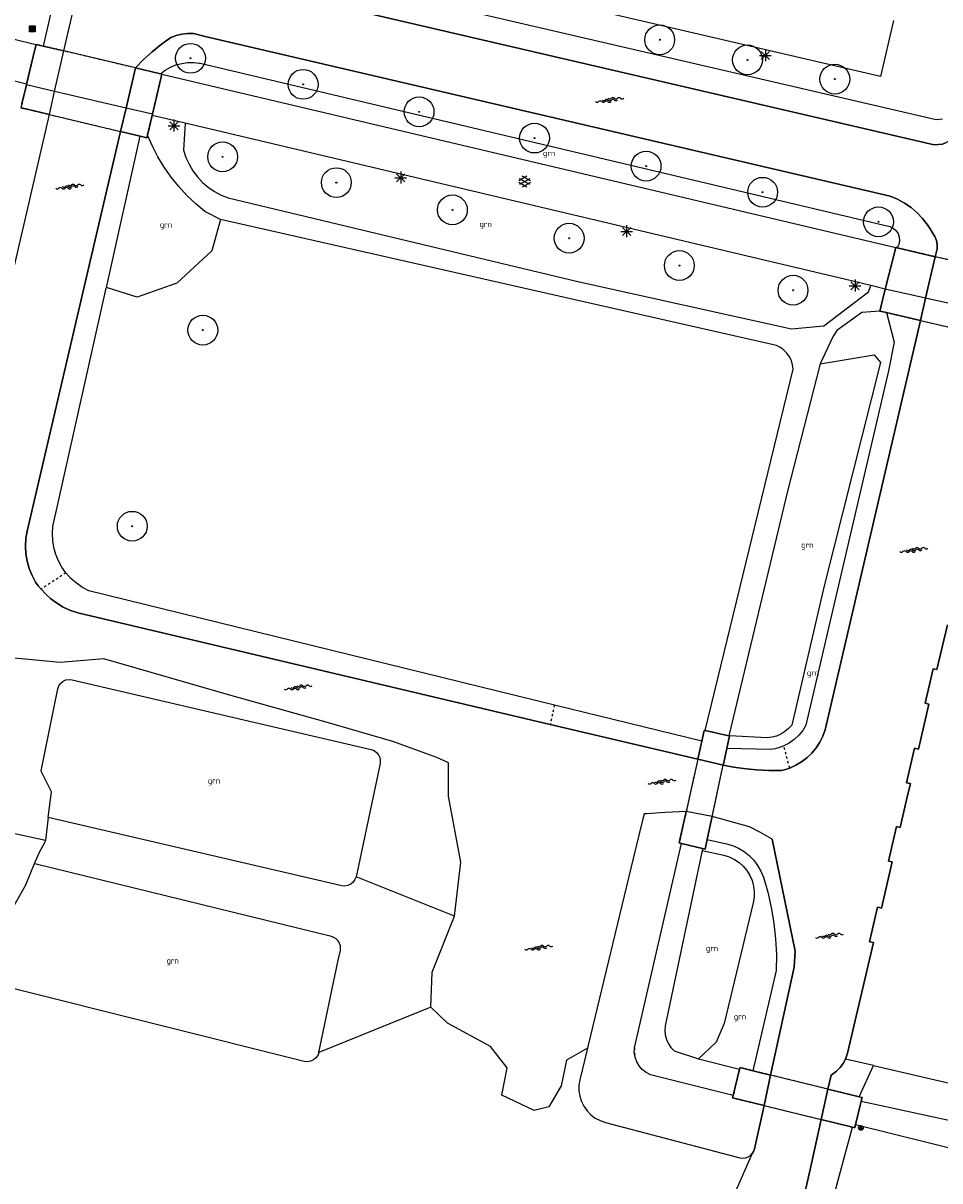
# Model space of a CAD drawing. Header units: metres. Extents: x 116958 to 118326, y 475500 to 477904.
# Tile 974 of 1001: x 117709 to 117787, y 476879 to 476976. Entities that reach past the tile are written whole.
import ezdxf

# ---------------------------------------------------------------- set-up
doc = ezdxf.new("R2010")
doc.units = ezdxf.units.M
doc.header["$LTSCALE"] = 0.2
doc.linetypes.add('MATGRENS', pattern=[2, 1, -1])
doc.layers.get('0').update_dxf_attribs({"color": 6})
for name, color, linetype in [('B-WE-GR-BOOM-G', 252, 'Continuous'), ('B-WE-GR-GROENVOORZIENING-GV', 252, 'Continuous'), ('B-WE-GW-WATERGANG_INSTEEK-G', 252, 'Continuous'), ('B-WE-GW-WATERGANG_WATERLIJN-G', 252, 'Continuous'), ('B-WE-IE-MEUBILAIR_WEGMEUBILAIR_LICHTMAST-G', 252, 'Continuous'), ('B-WE-IE-MEUBILAIR_WEGMEUBILAIR_VERKEERSBORD-PAAL', 252, 'Continuous'), ('B-WE-IE-MEUBILAIR_WEGMEUBILAIR_VERKEERSLICHT-G', 252, 'Continuous'), ('B-WE-KW-KUNSTWERK_LANDHOOFD-GV', 252, 'Continuous'), ('B-WE-KW-KUNSTWERK_TUNNEL-GV', 252, 'Continuous'), ('B-WE-KW-KUNSTWERK_WALBESCHERMING-GV', 252, 'Continuous'), ('B-WE-VH-MATERIAALGRENS-G', 252, 'MATGRENS'), ('B-WE-VH-VERHARDING_ASFALT-GV', 252, 'Continuous')]:
    doc.layers.add(name, color=color, linetype=linetype)
doc.styles.get("Standard").update_dxf_attribs({"font": 'isocp.shx'})

# ---------------------------------------------------------------- blocks, each defined once
blk = doc.blocks.new('BGTGV')
for p, q in [((0.0197, 0.04605), (-0.0497, 0.00595)), ((0.0433, 0.025), (-0.0433, -0.025)), ((0.0433, -0.025), (-0.0433, 0.025)), ((0.04965, 0.006), (-0.01975, 0.04605)), ((0.01965, -0.046), (-0.0494, -0.00615)), ((0.04955, -0.00605), (-0.0197, -0.046))]:
    blk.add_line(p, q)
blk = doc.blocks.new('BGT_GR')
at = {"insert": (0.043, 0.019), "char_height": 0.1, "attachment_point": 5, "line_spacing_factor": 0.8}
blk.add_mtext('{\\C256;grn}', dxfattribs=at)
blk = doc.blocks.new('BGTWT')
for centre, start_param, end_param in [((-0.0242, -0.0577), 5.873058, 6.693313), ((0.0009, 0.0715), 2.731465, 3.55172), ((0.0271, -0.0435), 5.873058, 6.693313), ((0.0283, -0.0577), 5.873058, 6.693313), ((0.0534, 0.0715), 2.731465, 3.55172), ((0.0796, -0.0435), 5.873058, 6.693313), ((0.1059, 0.0715), 2.731465, 3.55172), ((-0.1059, 0.0435), 2.731465, 3.55172), ((-0.0796, -0.0715), 5.873058, 6.693313), ((-0.0534, 0.0435), 2.731465, 3.55172), ((-0.0504, 0.0573), 2.731465, 3.55172), ((-0.0271, -0.0715), 5.873058, 6.693313), ((-0.0009, 0.0435), 2.731465, 3.55172), ((0.0021, 0.0573), 2.731465, 3.55172), ((0.0545, 0.0573), 2.731465, 3.55172)]:
    blk.add_ellipse(centre, major_axis=(0, 0.0627), ratio=0.52488, start_param=start_param, end_param=end_param)
blk = doc.blocks.new('CELQ211865')
for p, q in [((-0.5, 0), (0.5, 0)), ((0.354, -0.336), (-0.354, 0.336)), ((0.354, 0.336), (-0.354, -0.336)), ((-0.001, 0.526), (0, -0.474))]:
    blk.add_line(p, q)
blk = doc.blocks.new('Vb')
blk.add_lwpolyline([(125, -138), (-127, -138), (0, 185), (114, -100), (-71, -100), (0, 100), (56, -60), (-13, -60), (0, -20), (1, 30)])
blk.add_circle((0, 0), 200)
blk = doc.blocks.new('CELQ201000')
at = {"flags": 128}
for points in [[(-0.25, -0.25), (-0.25, 0.25), (0.25, 0.25), (0.25, -0.25), (-0.25, -0.25)], [(-0.18, -0.18), (-0.18, 0.18), (0.18, 0.18), (0.18, -0.18), (-0.18, -0.18)], [(-0.11, -0.11), (-0.11, 0.11), (0.11, 0.11), (0.11, -0.11), (-0.11, -0.11)], [(-0.041, -0.041), (-0.041, 0.041), (0.041, 0.041), (0.041, -0.041), (-0.041, -0.041)]]:
    blk.add_lwpolyline(points, dxfattribs=at)
blk = doc.blocks.new('Bestboom')
h = blk.add_hatch(color=256)
h.dxf.hatch_style = 1
h.paths.add_polyline_path([(41, 0, 1), (-41, 0, 1)])
for radius in [1260, 41.1]:
    blk.add_circle((0, 0), radius)

msp = doc.modelspace()

# ---------------------------------------------------------------- linework, layer by layer
at = {"layer": 'B-WE-GR-GROENVOORZIENING-GV', "flags": 128}
for points in [[(117725.895, 476959.783), (117725.164, 476957.123), (117722.196, 476954.412), (117718.854, 476953.216), (117716.884, 476953.827), (117716.253, 476954.023)], [(117776.576, 476947.579), (117781.14, 476948.337), (117781.691, 476947.71), (117776.906, 476928.829), (117774.189, 476917.042), (117773.917, 476916.746), (117773.607, 476916.49), (117773.264, 476916.281), (117772.895, 476916.121), (117772.507, 476916.015), (117772.108, 476915.964), (117768.913, 476916.126)], [(117711.349, 476909.244), (117711.62, 476911.411), (117710.748, 476913.154), (117710.755, 476913.187), (117712.16, 476920.109), (117712.247, 476920.36), (117712.397, 476920.58), (117712.6, 476920.752), (117712.841, 476920.865), (117713.103, 476920.91), (117713.368, 476920.884), (117738.633, 476914.978), (117738.873, 476914.888), (117739.083, 476914.739), (117739.247, 476914.542), (117739.356, 476914.309), (117739.401, 476914.056), (117739.381, 476913.8), (117737.353, 476904.23)], [(117711.349, 476909.244), (117711.104, 476907.279)], [(117737.353, 476904.23), (117737.264, 476903.981), (117737.114, 476903.764), (117736.911, 476903.594), (117736.671, 476903.483), (117736.411, 476903.439), (117736.148, 476903.464), (117711.349, 476909.244)], [(117711.104, 476907.279), (117705.891, 476908.409)], [(117710.182, 476905.337), (117710.562, 476906.252), (117711.091, 476907.178), (117711.104, 476907.279)], [(117766.609, 476906.44), (117768.443, 476906.042), (117768.897, 476905.898), (117769.327, 476905.691), (117769.722, 476905.426), (117770.076, 476905.106), (117770.382, 476904.74), (117770.632, 476904.335), (117770.822, 476903.898), (117770.948, 476903.438), (117771.008, 476902.965), (117771, 476902.489), (117770.925, 476902.018), (117768.479, 476891.824), (117767.803, 476890.234), (117766.305, 476888.841)], [(117707.402, 476895.291), (117707.296, 476895.52), (117707.25, 476895.769), (117707.269, 476896.021), (117708.431, 476901.747), (117709.437, 476903.54), (117710.182, 476905.337)], [(117734.205, 476889.375), (117735.828, 476897.035), (117735.883, 476897.298), (117736.028, 476897.981), (117736.05, 476898.185), (117736.029, 476898.389), (117735.967, 476898.585), (117735.903, 476898.709), (117735.822, 476898.823), (117735.67, 476898.972), (117735.489, 476899.086), (117735.289, 476899.159), (117710.221, 476905.328), (117710.182, 476905.337)], [(117745.676, 476900.899), (117737.353, 476904.23)], [(117734.205, 476889.375), (117734.115, 476889.124), (117733.962, 476888.905), (117733.756, 476888.735), (117733.513, 476888.625), (117733.249, 476888.583), (117732.984, 476888.613), (117708.003, 476894.855), (117707.768, 476894.947)], [(117743.676, 476893.202), (117734.205, 476889.375)], [(117781.086, 476888.263), (117801.932, 476883.41)]]:
    msp.add_lwpolyline(points, dxfattribs=at)
at = {"layer": 'B-WE-GW-WATERGANG_INSTEEK-G', "flags": 128}
for points in [[(117786.924, 476968.26), (117786.376, 476968.215), (117724.573, 476982.593), (117724.257, 476982.705), (117723.973, 476982.885), (117723.737, 476983.124), (117723.559, 476983.408), (117723.45, 476983.726), (117723.413, 476984.06), (117723.452, 476984.393), (117727.085, 477000)], [(117712.239, 476980.243), (117710.914, 476974.449)], [(117720.83, 476972.092), (117721.232, 476972.398), (117721.668, 476972.652), (117722.134, 476972.848), (117722.62, 476972.984), (117723.12, 476973.058), (117723.625, 476973.068), (117724.127, 476973.015)], [(117724.127, 476973.015), (117724.149, 476973.011), (117724.17, 476973.007), (117782.479, 476959.203), (117782.756, 476959.06), (117782.989, 476958.851), (117783.161, 476958.591), (117783.263, 476958.295), (117783.287, 476957.984), (117783.232, 476957.677), (117783.102, 476957.393)], [(117712.835, 476929.915), (117712.494, 476930.402), (117712.209, 476930.925), (117711.985, 476931.476), (117711.825, 476932.049), (117711.729, 476932.637), (117711.701, 476933.231), (117711.739, 476933.825), (117716.244, 476953.986), (117716.253, 476954.023), (117719.115, 476966.832)], [(117782.175, 476951.912), (117782.848, 476949.409), (117782.343, 476947.003), (117775.378, 476917.045), (117775.106, 476916.598), (117774.776, 476916.191), (117774.394, 476915.833), (117773.967, 476915.53), (117773.503, 476915.288)], [(117754.124, 476918.737), (117714.78, 476928.382), (117714.229, 476928.676), (117713.717, 476929.033), (117713.25, 476929.448), (117712.835, 476929.915)], [(117766.573, 476915.685), (117754.124, 476918.737)], [(117773.503, 476915.288), (117773.14, 476915.149), (117772.765, 476915.048), (117772.382, 476914.984), (117768.685, 476915.065)], [(117767.034, 476907.371), (117768.655, 476907.02), (117769.181, 476906.861), (117769.682, 476906.638), (117770.151, 476906.353), (117770.581, 476906.011), (117770.964, 476905.618), (117771.295, 476905.18), (117771.567, 476904.703), (117771.778, 476904.196), (117772.151, 476902.913), (117772.448, 476901.611), (117772.669, 476900.294), (117772.813, 476898.966), (117772.879, 476897.633), (117772.867, 476896.297), (117770.898, 476887.827)], [(117756.915, 476889.735), (117756.27, 476887.063), (117756.196, 476886.604), (117756.194, 476886.139), (117756.264, 476885.68), (117756.404, 476885.237), (117756.611, 476884.821), (117756.88, 476884.442), (117757.204, 476884.108), (117757.575, 476883.829), (117757.985, 476883.611), (117758.424, 476883.458), (117768.297, 476880.864), (117769.802, 476880.469), (117770.039, 476880.436), (117770.277, 476880.461), (117770.502, 476880.541), (117770.702, 476880.673), (117770.865, 476880.848)], [(117779.873, 476885.62), (117781.086, 476888.263), (117778.727, 476888.812)], [(117777.647, 476876.905), (117779.31, 476883.058)]]:
    msp.add_lwpolyline(points, dxfattribs=at)
at = {"layer": 'B-WE-GW-WATERGANG_WATERLIJN-G', "flags": 128}
for points in [[(117724.925, 477000), (117721.191, 476983.941), (117721.255, 476983.425), (117721.39, 476982.923), (117721.594, 476982.445), (117721.863, 476981.999), (117722.191, 476981.596), (117722.572, 476981.242), (117722.999, 476980.945), (117723.27, 476980.798), (117723.553, 476980.674), (117724.59, 476980.433), (117786.221, 476966.095), (117786.924, 476966.153), (117787.241, 476966.283)], [(117712.664, 476974.033), (117714.002, 476979.88)], [(117724.617, 476975.265), (117723.606, 476975.501), (117723.121, 476975.513), (117722.638, 476975.461), (117722.165, 476975.348), (117721.712, 476975.174), (117720.907, 476974.595), (117720.137, 476973.971), (117719.403, 476973.304), (117718.709, 476972.596)], [(117786.308, 476956.641), (117786.459, 476957.295), (117786.466, 476957.656), (117786.403, 476958.011), (117786.275, 476958.348), (117786.085, 476958.655), (117785.881, 476959.006), (117785.657, 476959.345), (117785.242, 476959.873), (117784.775, 476960.357), (117784.263, 476960.792), (117783.71, 476961.173), (117783.121, 476961.497), (117782.503, 476961.761), (117724.617, 476975.265)], [(117701.721, 476926.751), (117711.435, 476968.658)], [(117717.455, 476967.227), (117714.496, 476954.569), (117709.557, 476933.44), (117709.453, 476932.809), (117709.42, 476932.171), (117709.456, 476931.532), (117709.561, 476930.902), (117709.735, 476930.286), (117709.975, 476929.694), (117710.278, 476929.131), (117710.498, 476928.824), (117710.736, 476928.53)], [(117774.003, 476913.41), (117774.521, 476913.644), (117775.01, 476913.935), (117775.462, 476914.28), (117775.872, 476914.673), (117776.234, 476915.111), (117776.545, 476915.588), (117776.799, 476916.096), (117776.994, 476916.63), (117785.052, 476951.247)], [(117710.736, 476928.53), (117711.136, 476928.105), (117711.573, 476927.716), (117712.043, 476927.369), (117712.615, 476927.026), (117713.22, 476926.743), (117713.85, 476926.524), (117753.769, 476917.106)], [(117787.338, 476925.534), (117786.453, 476921.736), (117786.126, 476921.813), (117785.445, 476918.891), (117785.772, 476918.814), (117784.888, 476915.017), (117784.562, 476915.093), (117783.881, 476912.171), (117784.207, 476912.095), (117783.887, 476910.723), (117783.345, 476908.393), (117783.31, 476908.401), (117783.025, 476908.468), (117782.345, 476905.546), (117782.522, 476905.505), (117782.665, 476905.471), (117781.758, 476901.576), (117781.472, 476901.643), (117781.426, 476901.654), (117780.746, 476898.732), (117781.078, 476898.654), (117778.902, 476889.307), (117778.727, 476888.812)], [(117745.177, 476913.849), (117744.173, 476914.312), (117740.46, 476915.644), (117734.837, 476917.298), (117726.767, 476919.547), (117716.052, 476922.656), (117713.377, 476922.417), (117712.348, 476922.325), (117709.081, 476922.641), (117708.423, 476922.712)], [(117753.769, 476917.106), (117766.237, 476914.164)], [(117745.676, 476900.899), (117746.213, 476905.469), (117745.174, 476911.03), (117745.177, 476913.849)], [(117768.383, 476913.656), (117769.246, 476913.493), (117770.114, 476913.365), (117771.177, 476913.257), (117772.244, 476913.202), (117773.313, 476913.201), (117773.662, 476913.293), (117774.003, 476913.41)], [(117765.262, 476909.749), (117763.476, 476909.646), (117761.939, 476909.545), (117761.693, 476909.529), (117761.597, 476909.133), (117760.784, 476905.762), (117756.977, 476889.99), (117756.915, 476889.735)], [(117772.397, 476887.459), (117774.389, 476896.575), (117774.473, 476897.927), (117772.511, 476907.405), (117771.548, 476907.972), (117770.622, 476908.435), (117767.453, 476909.322)], [(117743.676, 476893.202), (117743.797, 476896.149), (117745.676, 476900.899)], [(117756.915, 476889.735), (117755.144, 476888.723), (117754.681, 476886.54), (117753.659, 476884.76), (117752.401, 476884.476), (117749.676, 476885.75), (117750.126, 476888.067), (117748.72, 476889.886), (117745.084, 476891.842), (117743.676, 476893.202)], [(117778.727, 476888.812), (117778.524, 476888.439), (117778.271, 476888.098), (117777.973, 476887.796), (117777.635, 476887.538), (117777.506, 476887.458), (117777.242, 476886.267)], [(117770.865, 476880.848), (117770.95, 476880.987), (117771.011, 476881.138), (117771.023, 476881.18), (117771.033, 476881.222), (117771.834, 476884.886)], [(117776.672, 476883.703), (117775.787, 476879.719), (117775.182, 476876.992)], [(117769.429, 476877.582), (117770.865, 476880.848)]]:
    msp.add_lwpolyline(points, dxfattribs=at)
at = {"layer": 'B-WE-KW-KUNSTWERK_LANDHOOFD-GV', "flags": 128}
for points in [[(117709.509, 476971.232), (117710.202, 476974.152), (117710.307, 476974.593)], [(117710.307, 476974.593), (117710.914, 476974.449)], [(117710.914, 476974.449), (117712.664, 476974.033)], [(117711.435, 476968.658), (117711.882, 476970.613), (117712.664, 476974.033)], [(117718.709, 476972.596), (117717.917, 476969.207), (117717.455, 476967.227)], [(117718.709, 476972.596), (117720.83, 476972.092)], [(117720.946, 476972.064), (117720.144, 476968.689), (117720.115, 476968.565)], [(117720.83, 476972.092), (117720.946, 476972.064)], [(117709.112, 476969.56), (117709.494, 476971.169), (117709.501, 476971.2), (117709.509, 476971.232)], [(117711.435, 476968.658), (117709.073, 476969.22)], [(117720.115, 476968.565), (117719.724, 476966.921)], [(117719.115, 476966.832), (117717.455, 476967.227)], [(117719.724, 476966.921), (117719.672, 476966.7), (117719.115, 476966.832)], [(117782.083, 476953.904), (117782.965, 476957.425)], [(117782.965, 476957.425), (117783.102, 476957.393)], [(117783.102, 476957.393), (117786.308, 476956.641)], [(117785.052, 476951.247), (117785.491, 476953.133), (117786.308, 476956.641)], [(117781.617, 476952.041), (117782.083, 476953.904)], [(117782.175, 476951.912), (117781.617, 476952.041)], [(117785.052, 476951.247), (117782.175, 476951.912)], [(117766.573, 476915.685), (117766.775, 476916.598), (117766.857, 476916.58)], [(117766.857, 476916.58), (117768.852, 476916.139)], [(117766.237, 476914.164), (117766.293, 476914.418), (117766.573, 476915.685)], [(117768.913, 476916.126), (117768.685, 476915.065)], [(117768.852, 476916.139), (117768.913, 476916.126)], [(117768.685, 476915.065), (117768.463, 476914.029), (117768.457, 476914), (117768.383, 476913.656)], [(117766.237, 476914.164), (117768.383, 476913.656)], [(117764.866, 476907.033), (117764.672, 476907.079), (117765.145, 476909.221), (117765.262, 476909.749)], [(117767.453, 476909.322), (117765.262, 476909.749)], [(117767.453, 476909.322), (117767.321, 476908.706), (117767.034, 476907.371)], [(117766.646, 476906.611), (117764.866, 476907.033)], [(117767.034, 476907.371), (117766.86, 476906.56), (117766.646, 476906.611)], [(117769.754, 476887.954), (117769.81, 476888.095), (117770.898, 476887.827)], [(117769.23, 476885.728), (117769.754, 476887.954)], [(117770.898, 476887.827), (117772.397, 476887.459)], [(117771.834, 476884.886), (117772.397, 476887.459)], [(117777.242, 476886.267), (117776.672, 476883.703)], [(117777.242, 476886.267), (117779.873, 476885.62)], [(117771.834, 476884.886), (117769.183, 476885.534), (117769.23, 476885.728)], [(117780.045, 476885.262), (117779.56, 476883.256)], [(117779.873, 476885.62), (117780.117, 476885.56), (117780.045, 476885.262)], [(117779.31, 476883.058), (117776.672, 476883.703)], [(117779.56, 476883.256), (117779.501, 476883.011), (117779.31, 476883.058)]]:
    msp.add_lwpolyline(points, dxfattribs=at)
at = {"layer": 'B-WE-KW-KUNSTWERK_TUNNEL-GV', "flags": 128}
for points in [[(117720.83, 476972.092), (117718.709, 476972.596), (117712.664, 476974.033), (117710.914, 476974.449), (117710.307, 476974.593), (117710.202, 476974.152), (117709.501, 476971.2), (117709.494, 476971.169), (117709.033, 476969.229), (117709.682, 476969.075), (117711.226, 476968.708), (117711.435, 476968.658), (117717.455, 476967.227), (117719.115, 476966.832), (117719.672, 476966.7), (117719.724, 476966.921), (117720.115, 476968.565), (117720.144, 476968.689), (117720.946, 476972.064), (117720.83, 476972.092)], [(117796.275, 476948.655), (117796.27, 476948.925), (117796.685, 476950.599), (117797.503, 476953.901), (117797.541, 476954.008), (117797.345, 476954.054), (117794.551, 476954.709), (117794.436, 476954.736), (117786.308, 476956.641), (117783.102, 476957.393), (117782.965, 476957.425), (117782.083, 476953.904), (117781.617, 476952.041), (117782.175, 476951.912), (117785.052, 476951.247), (117793.376, 476949.324), (117795.58, 476948.815), (117796.275, 476948.655)], [(117767.453, 476909.322), (117768.383, 476913.656), (117768.457, 476914), (117768.463, 476914.029), (117768.685, 476915.065), (117768.913, 476916.126), (117768.852, 476916.139), (117766.857, 476916.58), (117766.775, 476916.598), (117766.573, 476915.685), (117766.293, 476914.418), (117766.237, 476914.164), (117765.262, 476909.749), (117765.145, 476909.221), (117764.672, 476907.079), (117764.866, 476907.033), (117766.646, 476906.611), (117766.86, 476906.56), (117767.034, 476907.371), (117767.321, 476908.706), (117767.453, 476909.322)], [(117769.81, 476888.095), (117769.754, 476887.954), (117769.23, 476885.728), (117769.183, 476885.534), (117771.834, 476884.886), (117776.672, 476883.703), (117779.31, 476883.058), (117779.501, 476883.011), (117779.56, 476883.256), (117780.045, 476885.262), (117780.117, 476885.56), (117779.873, 476885.62), (117777.242, 476886.267), (117772.397, 476887.459), (117770.898, 476887.827), (117769.81, 476888.095)]]:
    msp.add_lwpolyline(points, dxfattribs=at)
at = {"layer": 'B-WE-KW-KUNSTWERK_WALBESCHERMING-GV', "flags": 128}
for points in [[(117690.265, 476877.332), (117692.433, 476886.685), (117697.872, 476910.147), (117701.623, 476926.331), (117701.721, 476926.751), (117711.435, 476968.658), (117711.882, 476970.613), (117712.664, 476974.033), (117714.002, 476979.88), (117718.605, 477000)], [(117797.294, 476984.43), (117791.231, 476974.995), (117790.828, 476974.271), (117790.469, 476973.524), (117790.155, 476972.757), (117789.886, 476971.973), (117788.936, 476967.628), (117788.577, 476967.217), (117788.171, 476966.852), (117787.723, 476966.539), (117787.241, 476966.283), (117786.924, 476966.153), (117786.221, 476966.095), (117724.59, 476980.433)], [(117776.994, 476916.63), (117776.799, 476916.096), (117776.545, 476915.588), (117776.234, 476915.111), (117775.872, 476914.673), (117775.462, 476914.28), (117775.01, 476913.935), (117774.521, 476913.644), (117774.003, 476913.41), (117773.662, 476913.293), (117773.313, 476913.201), (117772.244, 476913.202), (117771.177, 476913.257), (117770.114, 476913.365), (117769.246, 476913.493), (117768.383, 476913.656), (117766.237, 476914.164), (117753.769, 476917.106), (117713.85, 476926.524), (117713.22, 476926.743), (117712.615, 476927.026), (117712.043, 476927.369), (117711.573, 476927.716), (117711.136, 476928.105), (117710.736, 476928.53), (117710.498, 476928.824), (117710.278, 476929.131), (117709.975, 476929.694), (117709.735, 476930.286), (117709.561, 476930.902), (117709.456, 476931.532), (117709.42, 476932.171), (117709.453, 476932.809), (117709.557, 476933.44), (117714.496, 476954.569), (117717.455, 476967.227), (117717.917, 476969.207), (117718.709, 476972.596), (117719.403, 476973.304), (117720.137, 476973.971), (117720.907, 476974.595), (117721.712, 476975.174), (117722.165, 476975.348), (117722.638, 476975.461), (117723.121, 476975.513), (117723.606, 476975.501), (117724.617, 476975.265), (117782.503, 476961.761), (117783.121, 476961.497), (117783.71, 476961.173), (117784.263, 476960.792), (117784.775, 476960.357), (117785.242, 476959.873), (117785.657, 476959.345), (117785.881, 476959.006), (117786.085, 476958.655), (117786.275, 476958.348), (117786.403, 476958.011), (117786.466, 476957.656), (117786.459, 476957.295), (117786.308, 476956.641), (117785.491, 476953.133), (117785.052, 476951.247), (117776.994, 476916.63)], [(117775.182, 476876.992), (117775.787, 476879.719), (117776.672, 476883.703), (117777.242, 476886.267), (117777.506, 476887.458), (117777.635, 476887.538), (117777.973, 476887.796), (117778.271, 476888.098), (117778.524, 476888.439), (117778.727, 476888.812), (117778.902, 476889.307), (117781.078, 476898.654), (117780.746, 476898.732), (117781.426, 476901.654), (117781.472, 476901.643), (117781.758, 476901.576), (117782.665, 476905.471), (117782.522, 476905.505), (117782.345, 476905.546), (117783.025, 476908.468), (117783.31, 476908.401), (117783.345, 476908.393), (117783.887, 476910.723), (117784.207, 476912.095), (117783.881, 476912.171), (117784.562, 476915.093), (117784.888, 476915.017), (117785.772, 476918.814), (117785.445, 476918.891), (117786.126, 476921.813), (117786.453, 476921.736), (117787.338, 476925.534)], [(117772.511, 476907.405), (117774.473, 476897.927), (117774.389, 476896.575), (117772.397, 476887.459), (117771.834, 476884.886), (117771.033, 476881.222), (117771.023, 476881.18), (117771.011, 476881.138), (117770.95, 476880.987), (117770.865, 476880.848)]]:
    msp.add_lwpolyline(points, dxfattribs=at)
at = {"layer": 'B-WE-VH-MATERIAALGRENS-G', "flags": 128}
for points in [[(117720.144, 476968.689), (117720.946, 476972.064), (117720.83, 476972.092), (117718.709, 476972.596), (117712.664, 476974.033), (117710.914, 476974.449), (117710.307, 476974.593), (117710.202, 476974.152), (117709.501, 476971.2), (117709.494, 476971.169)], [(117709.494, 476971.169), (117709.033, 476969.229), (117709.682, 476969.075), (117711.226, 476968.708), (117711.435, 476968.658), (117717.455, 476967.227), (117719.115, 476966.832), (117719.672, 476966.7), (117719.724, 476966.921), (117720.115, 476968.565), (117720.144, 476968.689)], [(117796.685, 476950.599), (117797.503, 476953.901), (117797.541, 476954.008), (117797.345, 476954.054), (117794.551, 476954.709), (117794.436, 476954.736), (117786.308, 476956.641), (117783.102, 476957.393), (117782.965, 476957.425), (117782.083, 476953.904)], [(117782.083, 476953.904), (117781.617, 476952.041), (117782.175, 476951.912), (117785.052, 476951.247), (117793.376, 476949.324), (117795.58, 476948.815), (117796.275, 476948.655), (117796.27, 476948.925), (117796.685, 476950.599)], [(117712.835, 476929.915), (117710.736, 476928.53)], [(117754.124, 476918.737), (117753.769, 476917.106)], [(117768.457, 476914), (117768.463, 476914.029), (117768.685, 476915.065), (117768.913, 476916.126), (117768.852, 476916.139), (117766.857, 476916.58), (117766.775, 476916.598), (117766.573, 476915.685), (117766.293, 476914.418), (117766.237, 476914.164), (117765.262, 476909.749), (117765.145, 476909.221), (117764.672, 476907.079), (117764.866, 476907.033), (117766.646, 476906.611), (117766.86, 476906.56), (117767.034, 476907.371), (117767.321, 476908.706), (117767.453, 476909.322), (117768.383, 476913.656), (117768.457, 476914)], [(117774.003, 476913.41), (117773.503, 476915.288)], [(117760.881, 476889.775), (117760.872, 476889.367), (117760.938, 476888.965)], [(117772.397, 476887.459), (117770.898, 476887.827), (117769.81, 476888.095), (117769.754, 476887.954), (117769.23, 476885.728), (117769.183, 476885.534), (117771.834, 476884.886), (117776.672, 476883.703), (117779.31, 476883.058), (117779.501, 476883.011), (117779.56, 476883.256), (117780.045, 476885.262), (117780.117, 476885.56), (117779.873, 476885.62), (117777.242, 476886.267), (117772.397, 476887.459)]]:
    msp.add_lwpolyline(points, dxfattribs=at)
at = {"layer": 'B-WE-VH-VERHARDING_ASFALT-GV'}
for p, q in [((117781.677, 476971.867), (117758.004, 476977.357)), ((117782.776, 476976.597), (117781.677, 476971.867)), ((117705.542, 476975.74), (117709.733, 476974.72)), ((117709.733, 476974.72), (117710.307, 476974.593)), ((117709.509, 476971.232), (117705.417, 476972.236)), ((117720.946, 476972.064), (117782.965, 476957.425)), ((117711.882, 476970.613), (117709.494, 476971.169)), ((117717.917, 476969.207), (117711.882, 476970.613)), ((117720.144, 476968.689), (117717.917, 476969.207)), ((117722.927, 476967.919), (117720.115, 476968.565)), ((117722.927, 476967.919), (117722.784, 476965.643)), ((117778.756, 476954.715), (117722.927, 476967.919)), ((117720.141, 476965.987), (117719.724, 476966.921)), ((117720.617, 476965.083), (117720.141, 476965.987)), ((117722.784, 476965.643), (117722.978, 476965.035)), ((117721.15, 476964.21), (117720.617, 476965.083)), ((117722.978, 476965.035), (117723.238, 476964.451)), ((117723.238, 476964.451), (117723.561, 476963.9)), ((117721.737, 476963.373), (117721.15, 476964.21)), ((117723.561, 476963.9), (117723.943, 476963.389)), ((117722.377, 476962.575), (117721.737, 476963.373)), ((117723.066, 476961.82), (117722.377, 476962.575)), ((117723.943, 476963.389), (117724.379, 476962.923)), ((117724.379, 476962.923), (117724.864, 476962.508)), ((117724.864, 476962.508), (117725.393, 476962.149)), ((117723.802, 476961.11), (117723.066, 476961.82)), ((117725.393, 476962.149), (117725.958, 476961.851)), ((117725.958, 476961.851), (117726.552, 476961.618)), ((117726.552, 476961.618), (117756.095, 476954.541)), ((117724.582, 476960.449), (117723.802, 476961.11)), ((117725.895, 476959.783), (117724.582, 476960.449)), ((117772.886, 476949.128), (117725.895, 476959.783)), ((117780.857, 476954.203), (117778.756, 476954.715)), ((117756.095, 476954.541), (117774.158, 476950.541)), ((117776.893, 476950.809), (117780.658, 476953.677)), ((117780.658, 476953.677), (117780.857, 476954.203)), ((117782.083, 476953.904), (117780.857, 476954.203)), ((117785.491, 476953.133), (117782.083, 476953.904)), ((117794.062, 476951.193), (117785.491, 476953.133)), ((117780.107, 476951.914), (117777.981, 476950.398)), ((117781.617, 476952.041), (117780.107, 476951.914)), ((117774.158, 476950.541), (117776.893, 476950.809)), ((117777.652, 476949.874), (117776.576, 476947.579)), ((117777.981, 476950.398), (117777.652, 476949.874)), ((117773.218, 476948.966), (117772.886, 476949.128)), ((117773.517, 476948.751), (117773.218, 476948.966)), ((117773.777, 476948.49), (117773.517, 476948.751)), ((117773.99, 476948.188), (117773.777, 476948.49)), ((117774.149, 476947.855), (117773.99, 476948.188)), ((117774.25, 476947.501), (117774.149, 476947.855)), ((117766.857, 476916.58), (117774.291, 476947.134)), ((117776.576, 476947.579), (117773.86, 476936.946)), ((117774.291, 476947.134), (117774.25, 476947.501)), ((117773.86, 476936.946), (117768.852, 476916.139)), ((117760.881, 476889.775), (117764.866, 476907.033)), ((117766.609, 476906.44), (117763.481, 476891.625)), ((117766.646, 476906.611), (117766.609, 476906.44)), ((117763.481, 476891.625), (117763.455, 476891.235)), ((117763.455, 476891.235), (117763.493, 476890.846)), ((117763.493, 476890.846), (117763.593, 476890.469)), ((117763.593, 476890.469), (117763.753, 476890.112)), ((117763.753, 476890.112), (117763.969, 476889.786)), ((117760.872, 476889.367), (117760.881, 476889.775)), ((117760.938, 476888.965), (117760.872, 476889.367)), ((117763.969, 476889.786), (117764.235, 476889.5)), ((117764.235, 476889.5), (117766.305, 476888.841)), ((117761.076, 476888.582), (117760.938, 476888.965)), ((117761.283, 476888.23), (117761.076, 476888.582)), ((117761.55, 476887.922), (117761.283, 476888.23)), ((117766.305, 476888.841), (117769.754, 476887.954)), ((117761.87, 476887.669), (117761.55, 476887.922)), ((117762.23, 476887.478), (117761.87, 476887.669)), ((117769.23, 476885.728), (117762.23, 476887.478)), ((117780.045, 476885.262), (117800.732, 476880.78)), ((117794.675, 476879.504), (117779.56, 476883.256))]:
    msp.add_line(p, q, dxfattribs=at)

# ---------------------------------------------------------------- block references
at = {"layer": 'B-WE-GR-BOOM-G', "xscale": 0.001, "yscale": 0.001, "zscale": 0.001}
for p in [(117763.019, 476974.979), (117723.362, 476973.412), (117770.438, 476973.278), (117732.881, 476971.21), (117777.821, 476971.653), (117742.683, 476968.887), (117752.438, 476966.669), (117726.08, 476965.083), (117761.868, 476964.299), (117735.69, 476962.904), (117771.72, 476962.09), (117745.499, 476960.597), (117781.512, 476959.594), (117755.361, 476958.202), (117764.68, 476955.893), (117774.289, 476953.806), (117724.408, 476950.435), (117718.443, 476933.854)]:
    msp.add_blockref('Bestboom', p, dxfattribs=at)
at = {"layer": 'B-WE-GR-GROENVOORZIENING-GV', "xscale": 5, "yscale": 5, "zscale": 5}
for p in [(117753.457, 476965.231), (117721.074, 476959.172), (117748.093, 476959.23), (117775.272, 476932.105), (117775.766, 476921.301), (117725.137, 476912.174), (117767.232, 476898.004), (117721.636, 476896.96), (117769.592, 476892.229)]:
    msp.add_blockref('BGT_GR', p, dxfattribs=at)
at = {"layer": 'B-WE-GW-WATERGANG_WATERLIJN-G', "xscale": 10, "yscale": 10, "zscale": 10}
for p in [(117758.787, 476969.889), (117713.169, 476962.566), (117784.501, 476931.856), (117732.467, 476920.231), (117763.214, 476912.256), (117777.376, 476899.234), (117752.807, 476898.229)]:
    msp.add_blockref('BGTWT', p, dxfattribs=at)
at = {"layer": 'B-WE-IE-MEUBILAIR_WEGMEUBILAIR_LICHTMAST-G'}
for p in [(117771.951, 476973.642), (117721.963, 476967.703), (117741.131, 476963.305), (117760.224, 476958.777), (117779.53, 476954.174)]:
    msp.add_blockref('CELQ211865', p, dxfattribs=at)
at = {"layer": 'B-WE-IE-MEUBILAIR_WEGMEUBILAIR_VERKEERSBORD-PAAL', "xscale": 0.001, "yscale": 0.001, "zscale": 0.001}
msp.add_blockref('Vb', (117780.025, 476882.995), dxfattribs=at)
at = {"layer": 'B-WE-IE-MEUBILAIR_WEGMEUBILAIR_VERKEERSLICHT-G'}
msp.add_blockref('CELQ201000', (117709.995, 476975.898), dxfattribs=at)
at = {"layer": 'B-WE-VH-VERHARDING_ASFALT-GV', "xscale": 10, "yscale": 10, "zscale": 10}
msp.add_blockref('BGTGV', (117751.604, 476962.984), dxfattribs=at)

doc.saveas('drawing.dxf')
